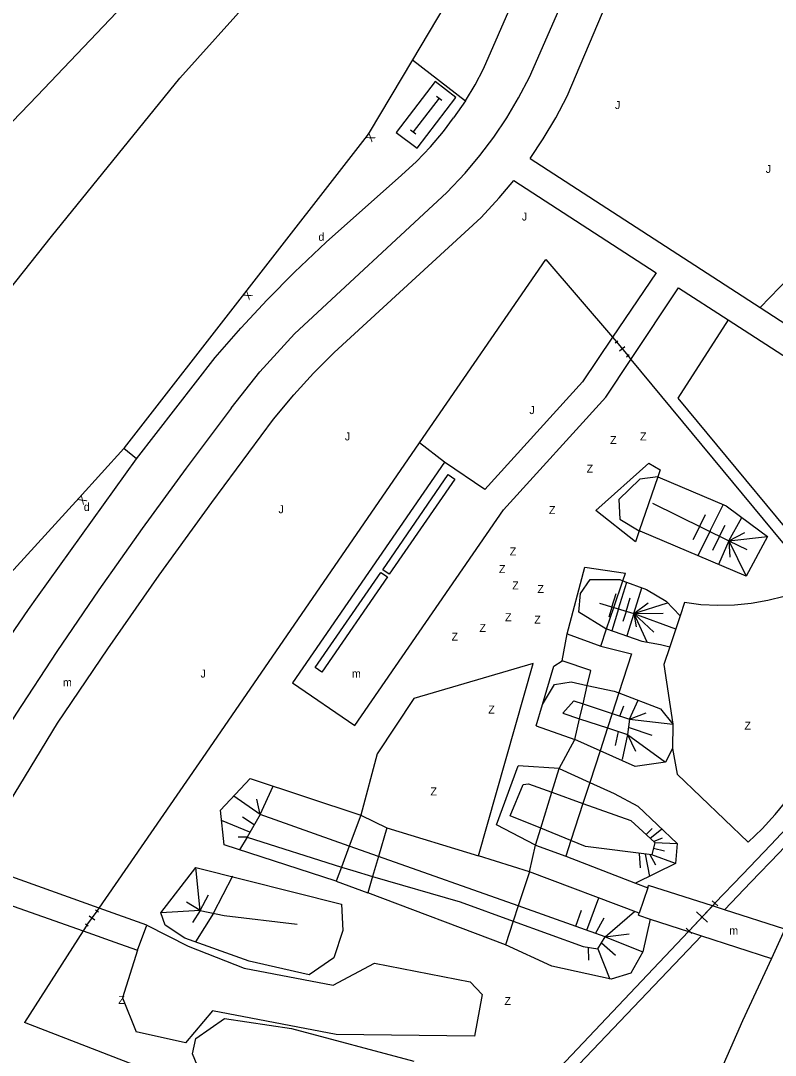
# Model space of a CAD drawing. Extents: x 134999 to 136502, y 457398 to 459002.
# Drawn here: x 135223.7 to 135270.8, y 457879.1 to 457943.8 of the extents above; entities that cross this region are included whole.
import ezdxf

# ---------------------------------------------------------------- set-up
doc = ezdxf.new("R2010")
doc.units = 0
for name, color, linetype in [('RI_DGTB_19', 7, 'Continuous'), ('RI_DGTB_29', 7, 'Continuous'), ('RI_DGTB_30', 7, 'Continuous'), ('RI_DGTB_31', 7, 'Continuous'), ('RI_DGTB_32', 7, 'Continuous'), ('RI_DGTB_43', 7, 'Continuous'), ('RI_DGTB_45', 7, 'Continuous'), ('RI_DGTB_48', 7, 'Continuous'), ('RI_DGTB_53', 7, 'Continuous'), ('RI_DGTB_55', 7, 'Continuous')]:
    doc.layers.add(name, color=color, linetype=linetype)

msp = doc.modelspace()

# ---------------------------------------------------------------- linework, layer by layer
at = {"layer": 'RI_DGTB_19'}
for p, q in [((135273.142, 457929.253), (135269.882, 457925.839)), ((135267.868, 457925.074), (135264.728, 457920.189)), ((135250.161, 457916.186), (135248.596, 457917.395)), ((135262.367, 457915.119), (135261.052, 457913.858)), ((135263.477, 457915.27), (135262.367, 457915.119)), ((135261.052, 457913.858), (135261.107, 457912.625)), ((135266.748, 457911.9), (135267.556, 457913.534)), ((135266.104, 457912.202), (135266.463, 457912.928)), ((135266.104, 457912.202), (135265.68, 457911.344)), ((135267.323, 457911.53), (135267.682, 457912.256)), ((135267.915, 457911.268), (135268.725, 457912.73)), ((135266.748, 457911.9), (135265.979, 457910.343)), ((135267.323, 457911.53), (135266.899, 457910.673)), ((135267.915, 457911.268), (135268.913, 457911.791)), ((135267.915, 457911.268), (135270.326, 457911.542)), ((135267.915, 457911.268), (135267.272, 457909.808)), ((135267.915, 457911.268), (135269.011, 457909.075)), ((135267.915, 457911.268), (135269.036, 457910.735)), ((135267.915, 457911.268), (135267.981, 457910.256)), ((135261.028, 457907.026), (135261.542, 457908.699)), ((135261.984, 457906.732), (135262.481, 457908.349)), ((135262.778, 457908.239), (135264.011, 457907.499)), ((135260.617, 457907.137), (135260.878, 457907.986)), ((135261.501, 457906.87), (135261.762, 457907.719)), ((135260.617, 457907.137), (135260.425, 457906.51)), ((135261.028, 457907.026), (135260.609, 457905.661)), ((135261.984, 457906.732), (135262.878, 457907.411)), ((135261.984, 457906.732), (135264.097, 457907.398)), ((135264.011, 457907.499), (135264.876, 457906.602)), ((135261.501, 457906.87), (135261.309, 457906.243)), ((135261.984, 457906.732), (135261.556, 457905.338)), ((135261.984, 457906.732), (135263.823, 457906.76)), ((135261.984, 457906.732), (135262.138, 457905.897)), ((135261.984, 457906.732), (135262.802, 457904.972)), ((135261.984, 457906.732), (135263.234, 457905.568)), ((135261.984, 457906.732), (135264.581, 457905.771)), ((135257.546, 457900.518), (135258.231, 457901.285)), ((135261.71, 457900.134), (135262.265, 457901.325)), ((135261.121, 457900.329), (135261.36, 457900.969)), ((135261.71, 457900.134), (135262.758, 457900.53)), ((135263.655, 457900.792), (135264.422, 457899.832)), ((135261.71, 457900.134), (135261.6, 457899.175)), ((135261.71, 457900.134), (135264.422, 457899.832)), ((135255.889, 457899.719), (135258.299, 457898.876)), ((135261.003, 457899.373), (135260.812, 457898.502)), ((135261.689, 457899.626), (135263.107, 457899.134)), ((135261.6, 457899.175), (135261.251, 457897.625)), ((135261.6, 457899.175), (135263.956, 457897.448)), ((135261.6, 457899.175), (135262.1, 457898.146)), ((135264.395, 457898.298), (135263.956, 457897.448)), ((135263.956, 457897.448), (135262.066, 457897.174)), ((135257.32, 457897.054), (135254.769, 457897.215)), ((135238.648, 457894.191), (135239.451, 457895.964)), ((135254.258, 457894.104), (135255.08, 457896.05)), ((135255.08, 457896.05), (135255.409, 457896.105)), ((135238.648, 457894.191), (135236.998, 457895.338)), ((135260.751, 457895.502), (135262.23, 457894.707)), ((135238.648, 457894.191), (135238.43, 457895.146)), ((135262.23, 457894.707), (135264.696, 457892.377)), ((135238.277, 457893.547), (135237.547, 457894.029)), ((135238.648, 457894.191), (135237.826, 457892.766)), ((135238.01, 457893.085), (135236.234, 457893.82)), ((135261.792, 457893.802), (135263.299, 457892.432)), ((135237.826, 457892.766), (135237.266, 457892.775)), ((135237.826, 457892.766), (135237.36, 457891.984)), ((135262.754, 457892.941), (135263.138, 457893.304)), ((135263.001, 457892.703), (135263.71, 457893.273)), ((135263.22, 457892.509), (135263.781, 457892.733)), ((135255.849, 457892.265), (135257.729, 457891.579)), ((135263.107, 457891.664), (135258.97, 457892.185)), ((135263.299, 457892.432), (135263.107, 457891.664)), ((135263.214, 457892.092), (135263.898, 457891.92)), ((135263.299, 457892.432), (135264.696, 457892.377)), ((135264.696, 457892.377), (135264.587, 457891.116)), ((135262.316, 457891.748), (135262.378, 457890.857)), ((135262.689, 457891.717), (135262.96, 457890.32)), ((135262.987, 457891.679), (135263.336, 457891.041)), ((135264.587, 457891.116), (135263.107, 457891.664)), ((135232.445, 457888.035), (135234.637, 457890.886)), ((135234.637, 457890.886), (135243.734, 457888.583)), ((135234.911, 457888.2), (135234.637, 457890.886)), ((135264.587, 457891.116), (135262.098, 457889.899)), ((135235.744, 457888.016), (135236.95, 457890.347)), ((135243.388, 457890.024), (135245.366, 457889.297)), ((135234.911, 457888.2), (135235.415, 457889.168)), ((135259.046, 457886.958), (135259.796, 457888.972)), ((135234.911, 457888.2), (135232.445, 457888.035)), ((135234.911, 457888.2), (135234.045, 457888.702)), ((135234.911, 457888.2), (135234.429, 457887.441)), ((135243.734, 457888.583), (135243.816, 457886.939)), ((135258.357, 457887.217), (135258.727, 457888.218)), ((135232.719, 457887.268), (135232.445, 457888.035)), ((135235.744, 457888.016), (135234.606, 457886.236)), ((135259.59, 457886.765), (135260.124, 457887.738)), ((135260.203, 457886.548), (135262.034, 457888.123)), ((135263.006, 457887.655), (135262.538, 457885.612)), ((135233.952, 457886.473), (135232.719, 457887.268)), ((135243.816, 457886.939), (135243.241, 457885.239)), ((135237.952, 457885.02), (135233.952, 457886.473)), ((135259.743, 457885.804), (135260.203, 457886.548)), ((135260.203, 457886.548), (135261.7, 457886.737)), ((135260.203, 457886.548), (135262.538, 457885.612)), ((135256.867, 457884.708), (135253.97, 457886.048)), ((135259.138, 457885.888), (135259.152, 457885.079)), ((135259.743, 457885.804), (135260.494, 457883.9)), ((135259.973, 457886.176), (135260.851, 457885.408)), ((135262.538, 457885.612), (135261.798, 457884.269)), ((135241.706, 457884.17), (135237.952, 457885.02)), ((135243.241, 457885.239), (135241.706, 457884.17)), ((135260.565, 457883.913), (135256.867, 457884.708)), ((135261.798, 457884.269), (135260.565, 457883.913)), ((135234.637, 457880.195), (135236.418, 457881.456)), ((135236.418, 457881.456), (135240.61, 457880.821)), ((135240.61, 457880.821), (135248.255, 457878.792)), ((135234.418, 457879.235), (135234.637, 457880.195)), ((135234.966, 457877.92), (135234.418, 457879.235))]:
    msp.add_line(p, q, dxfattribs=at)
for points in [[(135264.728, 457920.189), (135274.5, 457908.403), (135275.959, 457905.58), (135276.588, 457902.442), (135276.04, 457899.479), (135274.81, 457896.719), (135273.022, 457893.904), (135271.061, 457891.8), (135269.289, 457889.955), (135267.648, 457888.234)], [(135262.089, 457911.219), (135259.603, 457913.18), (135262.927, 457916.12), (135263.626, 457915.706), (135263.477, 457915.27)], [(135263.477, 457915.27), (135262.324, 457911.905)], [(135263.477, 457915.27), (135267.751, 457913.461), (135269.285, 457912.31), (135270.326, 457911.542), (135269.011, 457909.075), (135262.381, 457911.871)], [(135263.148, 457913.625), (135267.915, 457911.268)], [(135261.107, 457912.625), (135262.324, 457911.905)], [(135262.324, 457911.905), (135262.089, 457911.219)], [(135262.324, 457911.905), (135262.381, 457911.871)], [(135257.828, 457905.467), (135258.926, 457909.63), (135261.464, 457909.257)], [(135261.304, 457908.788), (135261.464, 457909.257)], [(135260.244, 457905.786), (135258.545, 457906.828), (135258.655, 457907.979), (135259.258, 457908.856), (135261.121, 457908.856)], [(135260.736, 457907.116), (135261.304, 457908.788)], [(135261.121, 457908.856), (135261.304, 457908.788)], [(135261.304, 457908.788), (135262.778, 457908.239)], [(135259.847, 457907.389), (135260.736, 457907.116)], [(135260.28, 457905.774), (135260.736, 457907.116)], [(135260.736, 457907.116), (135261.984, 457906.732)], [(135259.915, 457904.702), (135260.28, 457905.774)], [(135260.244, 457905.786), (135260.28, 457905.774)], [(135260.28, 457905.774), (135262.49, 457905.019), (135263.641, 457904.8), (135264.23, 457904.652)], [(135256.284, 457901.051), (135256.997, 457903.456), (135257.501, 457903.782)], [(135256.284, 457901.051), (135257.028, 457902.294), (135258.066, 457902.464)], [(135258.066, 457902.464), (135259.079, 457902.247)], [(135259.079, 457902.247), (135260.751, 457901.888)], [(135260.751, 457901.888), (135261.052, 457901.775)], [(135261.052, 457901.775), (135263.655, 457900.792)], [(135258.231, 457901.285), (135258.812, 457901.093)], [(135255.889, 457899.719), (135256.284, 457901.051)], [(135257.546, 457900.518), (135258.598, 457900.169)], [(135258.812, 457901.093), (135260.633, 457900.49)], [(135260.633, 457900.49), (135261.71, 457900.134)], [(135258.598, 457900.169), (135260.34, 457899.592)], [(135260.34, 457899.592), (135261.6, 457899.175)], [(135259.875, 457898.164), (135258.299, 457898.876)], [(135262.066, 457897.174), (135259.875, 457898.164)], [(135255.849, 457892.265), (135253.402, 457893.547), (135254.769, 457897.215)], [(135257.32, 457897.054), (135259.231, 457896.189)], [(135243.388, 457890.024), (135236.402, 457892.282), (135236.165, 457894.447), (135238.024, 457896.437), (135244.936, 457894.144)], [(135255.409, 457896.105), (135256.867, 457895.579)], [(135259.231, 457896.189), (135260.751, 457895.502)], [(135256.867, 457895.579), (135258.804, 457894.88)], [(135258.804, 457894.88), (135261.792, 457893.802)], [(135244.213, 457892.218), (135238.648, 457894.191)], [(135244.936, 457894.144), (135244.213, 457892.218)], [(135256.174, 457893.324), (135254.258, 457894.104)], [(135237.826, 457892.766), (135243.72, 457890.907)], [(135246.553, 457893.356), (135246.032, 457891.573)], [(135258.049, 457892.56), (135256.174, 457893.324)], [(135244.213, 457892.218), (135243.72, 457890.907)], [(135246.032, 457891.573), (135244.213, 457892.218)], [(135258.97, 457892.185), (135258.049, 457892.56)], [(135246.032, 457891.573), (135245.667, 457890.324)], [(135254.769, 457888.475), (135246.032, 457891.573)], [(135255.472, 457890.61), (135252.285, 457891.595)], [(135243.72, 457890.907), (135243.388, 457890.024)], [(135243.72, 457890.907), (135244.429, 457890.683), (135245.667, 457890.324)], [(135245.667, 457890.324), (135245.366, 457889.297)], [(135245.667, 457890.324), (135251.141, 457888.737), (135254.457, 457887.528)], [(135255.472, 457890.61), (135254.769, 457888.475)], [(135253.97, 457886.048), (135245.366, 457889.297)], [(135234.911, 457888.2), (135236.402, 457887.879), (135240.951, 457887.331)], [(135254.769, 457888.475), (135254.457, 457887.528)], [(135260.203, 457886.548), (135254.769, 457888.475)], [(135254.457, 457887.528), (135253.97, 457886.048)], [(135254.457, 457887.528), (135258.812, 457885.941), (135259.743, 457885.804)], [(135266.218, 457886.614), (135253.47, 457873.251), (135252.05, 457871.882), (135249.956, 457871.034), (135247.58, 457871.291), (135234.481, 457876.364)]]:
    msp.add_lwpolyline(points, dxfattribs=at)
at = {"layer": 'RI_DGTB_29'}
for points in [[(135247.15, 457936.781), (135248.445, 457935.789), (135250.874, 457938.96), (135249.579, 457939.952), (135247.15, 457936.781)], [(135249.822, 457938.927), (135248.202, 457936.813)], [(135249.66, 457939.051), (135249.984, 457938.803)], [(135248.041, 457936.937), (135248.364, 457936.689)]]:
    msp.add_lwpolyline(points, dxfattribs=at)
at = {"layer": 'RI_DGTB_32'}
for points in [[(135250.808, 457915.137), (135246.713, 457909.188), (135246.301, 457909.472), (135250.396, 457915.421), (135250.808, 457915.137)], [(135246.599, 457909.024), (135242.503, 457903.075), (135242.091, 457903.359), (135246.187, 457909.308), (135246.599, 457909.024)]]:
    msp.add_lwpolyline(points, dxfattribs=at)
at = {"layer": 'RI_DGTB_48'}
for points in [[(135248.596, 457917.395), (135256.492, 457928.848), (135260.661, 457923.987)], [(135261.802, 457922.604), (135273.904, 457908.008), (135275.282, 457905.342), (135275.864, 457902.437), (135275.356, 457899.691), (135274.182, 457897.056), (135272.457, 457894.34), (135270.545, 457892.288), (135268.776, 457890.446), (135267.052, 457888.639)], [(135228.587, 457888.336), (135235.281, 457898.013), (135248.596, 457917.395)], [(135267.052, 457888.639), (135266.896, 457888.474)], [(135227.589, 457886.92), (135223.928, 457881.203)], [(135265.397, 457886.88), (135252.974, 457873.745), (135251.662, 457872.48), (135249.856, 457871.749), (135247.747, 457871.977), (135223.928, 457881.203)]]:
    msp.add_lwpolyline(points, dxfattribs=at)
at = {"layer": 'RI_DGTB_53'}
for p, q in [((135248.16, 457941.322), (135251.463, 457938.756)), ((135251.463, 457938.756), (135250.724, 457937.69)), ((135254.493, 457933.786), (135263.383, 457928.01)), ((135264.769, 457927.066), (135267.868, 457925.074)), ((135267.868, 457925.074), (135286.069, 457913.283)), ((135260.818, 457923.635), (135260.99, 457923.775)), ((135260.904, 457923.705), (135261.606, 457922.841)), ((135260.904, 457923.705), (135261.606, 457922.841)), ((135261.082, 457923.132), (135261.428, 457923.413)), ((135261.52, 457922.771), (135261.692, 457922.911)), ((135230.922, 457916.39), (135230.135, 457917.042)), ((135228.548, 457888.088), (135228.374, 457888.216)), ((135267.052, 457888.638), (135265.433, 457886.917)), ((135266.88, 457888.801), (135267.224, 457888.477)), ((135227.821, 457887.282), (135228.461, 457888.152)), ((135227.821, 457887.282), (135228.461, 457888.152)), ((135228.315, 457887.589), (135227.967, 457887.845)), ((135265.898, 457888.102), (135266.586, 457887.454)), ((135227.908, 457887.218), (135227.734, 457887.346)), ((135265.26, 457887.08), (135265.605, 457886.756)), ((135271.421, 457887.031), (135270.58, 457885.2))]:
    msp.add_line(p, q, dxfattribs=at)
for points in [[(135197.385, 457913.095), (135202.138, 457916.799), (135204.24, 457918.512), (135206.29, 457920.287), (135208.287, 457922.121), (135210.229, 457924.013), (135224.729, 457939.075), (135244.129, 457959.465), (135263.216, 457978.594), (135281.309, 457995.733), (135296.421, 458009.621)], [(135206.955, 457905.049), (135212.592, 457913.238), (135217.253, 457919.752), (135225.611, 457930.272), (135233.639, 457940.162), (135238.232, 457945.313), (135248.755, 457956.499), (135263.902, 457972.252), (135273.809, 457981.927), (135274.863, 457983.03), (135275.858, 457984.186), (135276.791, 457985.394), (135279.359, 457989), (135280.65, 457990.703), (135282.004, 457992.356), (135283.418, 457993.957), (135284.892, 457995.505), (135286.115, 457996.705), (135297.99, 458007.534), (135298.197, 458007.685), (135297.972, 458007.93)], [(135251.463, 457938.756), (135252.072, 457939.753), (135252.588, 457940.747), (135255.4, 457947.209), (135256.14, 457948.713), (135256.951, 457950.18), (135257.831, 457951.606), (135258.778, 457952.989), (135259.79, 457954.325), (135260.864, 457955.611), (135261.815, 457956.653), (135274.606, 457969.672), (135302.146, 457995.737), (135303.097, 457996.534), (135304.097, 457997.267), (135305.143, 457997.935), (135306.448, 457998.641)], [(135238.633, 457921.828), (135240.786, 457924.204), (135250.313, 457933.039), (135251.443, 457934.228), (135252.376, 457935.335), (135253.248, 457936.491), (135254.053, 457937.694), (135254.792, 457938.94), (135255.46, 457940.224), (135257.585, 457945.111), (135258.162, 457946.378), (135258.876, 457947.766), (135259.661, 457949.115), (135260.514, 457950.423), (135261.433, 457951.685), (135265.304, 457956.311)], [(135253.159, 457949.73), (135252.195, 457948.124), (135248.16, 457941.322)], [(135255.52, 457935.159), (135256.332, 457936.374), (135257.116, 457937.691), (135257.83, 457939.048), (135260.028, 457944.252), (135260.396, 457945.07), (135261.045, 457946.351), (135261.764, 457947.594), (135262.55, 457948.795), (135263.401, 457949.949)], [(135248.16, 457941.322), (135245.46, 457936.769), (135245.322, 457936.582), (135237.671, 457926.741), (135230.164, 457917.074), (135230.135, 457917.042)], [(135230.922, 457916.39), (135235.846, 457922.715), (135237.436, 457924.552), (135239.086, 457926.336), (135240.794, 457928.064), (135242.776, 457929.934), (135247.479, 457934.12), (135248.407, 457934.972), (135249.279, 457935.882), (135250.091, 457936.845), (135250.724, 457937.69)], [(135255.52, 457935.159), (135269.882, 457925.839)], [(135239.484, 457918.865), (135240.751, 457920.386), (135241.981, 457921.739), (135243.27, 457923.037), (135252.448, 457931.466), (135253.584, 457932.691), (135254.493, 457933.786)], [(135263.383, 457928.01), (135260.661, 457923.987)], [(135261.802, 457922.604), (135264.769, 457927.066)], [(135269.882, 457925.839), (135287.015, 457914.707)], [(135260.661, 457923.987), (135260.904, 457923.705)], [(135261.606, 457922.841), (135261.802, 457922.604)], [(135236.846, 457919.551), (135238.633, 457921.828)], [(135236.846, 457919.551), (135234.025, 457915.823), (135231.269, 457912.047), (135228.578, 457908.225), (135225.952, 457904.357), (135223.393, 457900.445), (135220.596, 457896.004)], [(135225.986, 457899.891), (135229.134, 457904.531), (135232.348, 457909.125), (135235.626, 457913.673), (135239.484, 457918.865)], [(135230.135, 457917.042), (135227.34, 457913.971), (135216.792, 457902.399), (135216.653, 457902.196), (135214.551, 457898.892)], [(135224.734, 457907.772), (135230.922, 457916.39)], [(135217.584, 457896.468), (135219.132, 457899.162), (135220.748, 457901.815), (135222.432, 457904.426), (135224.183, 457906.992), (135224.734, 457907.772)], [(135220.915, 457891.089), (135222.263, 457893.797), (135225.986, 457899.891)], [(135228.587, 457888.336), (135220.915, 457891.089)], [(135220.313, 457889.487), (135227.589, 457886.92)], [(135228.461, 457888.152), (135228.587, 457888.336)], [(135266.896, 457888.474), (135265.432, 457886.917)], [(135267.648, 457888.234), (135266.896, 457888.474)], [(135271.421, 457887.031), (135267.648, 457888.234)], [(135227.821, 457887.282), (135227.589, 457886.92)], [(135265.432, 457886.917), (135265.397, 457886.88)], [(135265.397, 457886.88), (135266.218, 457886.614)], [(135266.218, 457886.614), (135270.58, 457885.2)], [(135270.58, 457885.2), (135268.773, 457881.298), (135267.039, 457877.364), (135265.378, 457873.399), (135263.792, 457869.403), (135262.28, 457865.378), (135261.805, 457864.065)]]:
    msp.add_lwpolyline(points, dxfattribs=at)
at = {"layer": 'RI_DGTB_55'}
for p, q in [((135258.78, 457921.206), (135252.69, 457914.478)), ((135253.853, 457913.204), (135260.238, 457920.252)), ((135250.161, 457916.186), (135240.671, 457902.412)), ((135252.69, 457914.478), (135250.161, 457916.186)), ((135244.566, 457899.736), (135253.853, 457913.204)), ((135240.671, 457902.412), (135244.566, 457899.736)), ((135262.85, 457889.61), (135262.311, 457888.018)), ((135262.85, 457889.61), (135262.897, 457889.748)), ((135262.269, 457887.894), (135262.311, 457888.018)), ((135230.982, 457885.722), (135231.568, 457887.267)), ((135231.568, 457887.267), (135234.159, 457885.956)), ((135229.873, 457886.115), (135230.982, 457885.722)), ((135230.982, 457885.722), (135230.055, 457882.743)), ((135230.055, 457882.743), (135230.899, 457880.616))]:
    msp.add_line(p, q, dxfattribs=at)
for points in [[(135260.661, 457923.987), (135258.78, 457921.206)], [(135260.238, 457920.252), (135261.802, 457922.604)], [(135272.372, 457908.145), (135271.376, 457907.807), (135270.357, 457907.545), (135269.322, 457907.361), (135268.276, 457907.257), (135267.224, 457907.232), (135266.174, 457907.288), (135265.147, 457907.42)], [(135265.147, 457907.42), (135264.876, 457906.602)], [(135264.876, 457906.602), (135264.23, 457904.652)], [(135257.501, 457903.782), (135257.828, 457905.467)], [(135257.828, 457905.467), (135259.915, 457904.702)], [(135259.915, 457904.702), (135261.85, 457904.224), (135261.052, 457901.775)], [(135264.23, 457904.652), (135263.863, 457903.543), (135264.422, 457899.832)], [(135259.079, 457902.247), (135259.293, 457903.175), (135257.501, 457903.782)], [(135255.706, 457903.622), (135248.251, 457901.436), (135245.95, 457897.98), (135244.936, 457894.144)], [(135252.285, 457891.595), (135255.706, 457903.622)], [(135258.812, 457901.093), (135259.079, 457902.247)], [(135261.052, 457901.775), (135260.633, 457900.49)], [(135258.598, 457900.169), (135258.812, 457901.093)], [(135260.633, 457900.49), (135260.34, 457899.592)], [(135258.299, 457898.876), (135258.598, 457900.169)], [(135264.422, 457899.832), (135264.395, 457898.298)], [(135269.124, 457892.459), (135269.998, 457893.289), (135270.816, 457894.176), (135271.573, 457895.115), (135272.267, 457896.102), (135272.893, 457897.133), (135273.45, 457898.203), (135273.935, 457899.307), (135274.257, 457900.176)], [(135260.34, 457899.592), (135259.875, 457898.164)], [(135257.32, 457897.054), (135258.299, 457898.876)], [(135259.875, 457898.164), (135259.231, 457896.189)], [(135264.395, 457898.298), (135264.701, 457896.713), (135269.124, 457892.459)], [(135256.867, 457895.579), (135257.32, 457897.054)], [(135259.231, 457896.189), (135258.804, 457894.88)], [(135256.174, 457893.324), (135256.867, 457895.579)], [(135258.804, 457894.88), (135258.049, 457892.56)], [(135244.936, 457894.144), (135246.553, 457893.356)], [(135246.553, 457893.356), (135252.285, 457891.595)], [(135255.849, 457892.265), (135256.174, 457893.324)], [(135255.472, 457890.61), (135255.849, 457892.265)], [(135258.049, 457892.56), (135257.729, 457891.579)], [(135257.729, 457891.579), (135262.098, 457889.899)], [(135262.311, 457888.018), (135255.472, 457890.61)], [(135262.098, 457889.899), (135262.85, 457889.61)], [(135266.896, 457888.474), (135262.897, 457889.748)], [(135231.568, 457887.267), (135228.587, 457888.336)], [(135262.269, 457887.894), (135263.006, 457887.655)], [(135263.006, 457887.655), (135265.397, 457886.88)], [(135227.589, 457886.92), (135229.873, 457886.115)], [(135234.159, 457885.956), (135237.645, 457884.585), (135243.217, 457883.52), (135245.796, 457884.899), (135251.774, 457883.726), (135252.516, 457882.935), (135252.035, 457880.342), (135243.402, 457880.437), (135235.663, 457881.934), (135233.982, 457879.921), (135230.899, 457880.616)]]:
    msp.add_lwpolyline(points, dxfattribs=at)

# ---------------------------------------------------------------- texts
at = {"layer": 'RI_DGTB_29'}
for p in [(135242.286, 457930.015), (135227.63, 457913.144)]:
    msp.add_text('d', height=0.5, dxfattribs=at).set_placement(p)
at = {"layer": 'RI_DGTB_30'}
for rotation, p in [(233.57332, (135245.47, 457936.783)), (232.13487, (135237.824, 457926.938)), (227.696, (135227.508, 457914.156))]:
    msp.add_text('X', height=0.5, rotation=rotation, dxfattribs=at).set_placement(p)
at = {"layer": 'RI_DGTB_31'}
for p in [(135260.806, 457938.24), (135270.222, 457934.249), (135254.993, 457931.279), (135243.939, 457917.546), (135239.791, 457912.999), (135234.922, 457902.74)]:
    msp.add_text('J', height=0.5, dxfattribs=at).set_placement(p)
msp.add_text('J', height=0.5, rotation=359.99973, dxfattribs=at).set_placement((135255.461, 457919.192))
at = {"layer": 'RI_DGTB_32'}
for p in [(135262.372, 457917.547), (135260.503, 457917.32), (135259.033, 457915.53), (135256.683, 457912.948), (135254.234, 457910.361), (135253.56, 457909.262), (135254.389, 457908.237), (135255.965, 457908.016), (135253.94, 457906.256), (135255.766, 457906.104), (135252.346, 457905.588), (135250.598, 457905.04), (135252.895, 457900.492), (135268.894, 457899.485), (135249.282, 457895.374), (135229.786, 457882.361), (135253.905, 457882.291)]:
    msp.add_text('Z', height=0.5, dxfattribs=at).set_placement(p)
at = {"layer": 'RI_DGTB_43'}
msp.add_text('m', height=0.5, rotation=359.99973, dxfattribs=at).set_placement((135226.33, 457902.188))
msp.add_text('m', height=0.5, dxfattribs=at).set_placement((135267.944, 457886.692))
at = {"layer": 'RI_DGTB_45'}
msp.add_text('m', height=0.5, dxfattribs=at).set_placement((135244.377, 457902.739))

doc.saveas('drawing.dxf')
